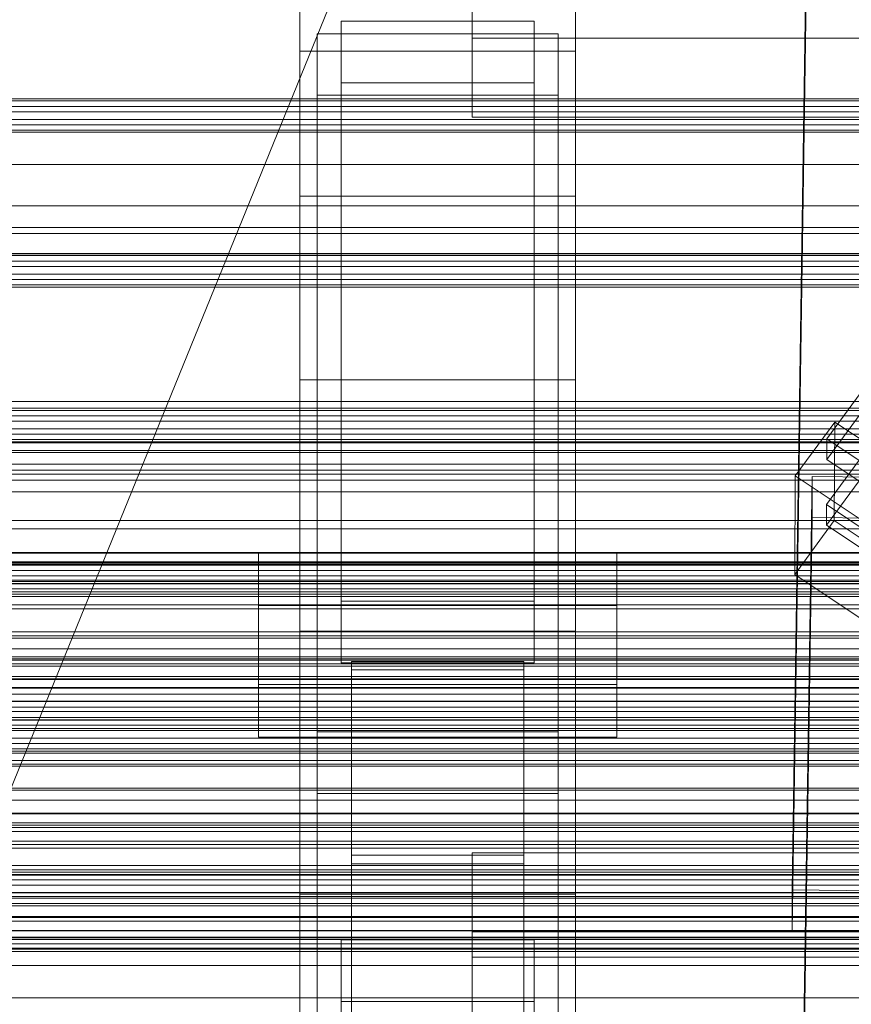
# Model space of a CAD drawing. Header units: millimetres. Extents: x -4738 to 65662, y -68080 to 6847.
# Tile 335 of 656: x -491 to -370, y -33026 to -32883. Entities that reach past the tile are written whole.
import ezdxf

# ---------------------------------------------------------------- set-up
doc = ezdxf.new("R2010")
doc.units = ezdxf.units.MM
for name, color, linetype, lineweight in [('frontal_C02', 7, 'Continuous', 0), ('frontal_C03', 7, 'Continuous', 0), ('frontal_C03-dry', 7, 'Continuous', 0), ('frontal_dosificador', 7, 'Continuous', 0), ('frontal_secador', 7, 'Continuous', 0)]:
    doc.layers.add(name, color=color, linetype=linetype, lineweight=lineweight)

msp = doc.modelspace()

# ---------------------------------------------------------------- linework, layer by layer
at = {"layer": 'frontal_C02'}
for p, q in [((-450, -32908.309), (-450, -32748.851)), ((-410, -32908.309), (-410, -32748.851)), ((-378.512, -33009.014), (-375.644, -32815.609)), ((-378.512, -33014.976), (-375.644, -32821.571)), ((-450, -32870.127), (-450, -32908.309)), ((-450, -32971.464), (-450, -32870.127)), ((-425, -32885.412), (-425, -32870.271)), ((-410, -32908.309), (-410, -32870.127)), ((-410, -32870.127), (-410, -32971.464)), ((-444, -32891.857), (-444, -32882.916)), ((-444, -32882.916), (-416, -32882.916)), ((-444, -32967.11), (-444, -32882.916)), ((-425, -32881.725), (-425, -32896.866)), ((-416, -32882.916), (-416, -32891.857)), ((-416, -32882.916), (-416, -32967.11)), ((-447.5, -32893.688), (-447.5, -32884.747)), ((-447.5, -32884.747), (-412.5, -32884.747)), ((-447.5, -33066.111), (-447.5, -32884.747)), ((425, -32885.412), (-425, -32885.412)), ((-425, -32885.412), (-425, -32896.866)), ((-412.5, -32884.747), (-412.5, -32893.688)), ((-412.5, -32884.747), (-412.5, -33066.111)), ((-410, -32887.261), (-450, -32887.261)), ((-450, -32887.261), (-450, -32934.988)), ((-450, -33046.718), (-450, -32887.261)), ((-410, -32934.988), (-410, -32887.261)), ((-410, -32887.261), (-410, -33046.718)), ((-416, -32891.857), (-444, -32891.857)), ((-444, -32891.857), (-444, -32976.052)), ((-416, -32976.052), (-416, -32891.857)), ((-412.5, -32893.688), (-447.5, -32893.688)), ((-447.5, -33075.053), (-447.5, -32893.688)), ((-412.5, -33075.053), (-412.5, -32893.688)), ((-425, -32896.866), (425, -32896.866)), ((-373.501, -32943.572), (-345.969, -32906.049)), ((-450, -32908.309), (-410, -32908.309)), ((-450, -33009.646), (-450, -32908.309)), ((-410, -33009.646), (-410, -32908.309)), ((-345.981, -32909.03), (-373.513, -32946.552)), ((-373.539, -32953.109), (-346.008, -32915.587)), ((-346.02, -32918.568), (-373.551, -32956.09)), ((-450, -32934.988), (-410, -32934.988)), ((-450, -33094.446), (-450, -32934.988)), ((-410, -33094.446), (-410, -32934.988)), ((-378.086, -32948.931), (-372.35, -32941.114)), ((-372.408, -32955.421), (-372.35, -32941.114)), ((-372.35, -32941.114), (-360.882, -32948.783)), ((-373.501, -32943.572), (-373.513, -32946.552)), ((-362.033, -32951.241), (-373.501, -32943.572)), ((-373.513, -32946.552), (-362.045, -32954.221)), ((-378.512, -33142.405), (-375.644, -32949)), ((-378.086, -32948.931), (-378.143, -32963.238)), ((-366.618, -32956.601), (-378.086, -32948.931)), ((-375.644, -32954.961), (-375.644, -32949)), ((-375.644, -32949), (-357.646, -32949.243)), ((-373.539, -32953.109), (-373.551, -32956.09)), ((-362.071, -32960.779), (-373.539, -32953.109)), ((-378.512, -33148.366), (-375.644, -32954.961)), ((-372.408, -32955.421), (-378.143, -32963.238)), ((-357.646, -32955.204), (-375.644, -32954.961)), ((-360.939, -32963.09), (-372.408, -32955.421)), ((-373.551, -32956.09), (-362.083, -32963.759)), ((-456, -32979.21), (-456, -32960.134)), ((-456, -32960.134), (-404, -32960.134)), ((-456, -32967.771), (-456, -32960.134)), ((-404, -32960.134), (-404, -32979.21)), ((-404, -32960.134), (-404, -32967.771)), ((-378.143, -32963.238), (-366.675, -32970.907)), ((-416, -32967.11), (-444, -32967.11)), ((-444, -32967.11), (-444, -32976.052)), ((-416, -32976.052), (-416, -32967.11)), ((-404, -32967.771), (-456, -32967.771)), ((-456, -32967.771), (-456, -32986.846)), ((-404, -32986.846), (-404, -32967.771)), ((-410, -32971.464), (-450, -32971.464)), ((-450, -32971.464), (-450, -33009.646)), ((-450, -33329.126), (-450, -32971.464)), ((-410, -33009.646), (-410, -32971.464)), ((-410, -32971.464), (-410, -33329.126)), ((-444, -32976.052), (-416, -32976.052)), ((-442.5, -33005.235), (-442.5, -32975.875)), ((-442.5, -32975.875), (-417.5, -32975.875)), ((-442.5, -32975.875), (-442.5, -33055.902)), ((-417.5, -32977.112), (-442.5, -32977.112)), ((-442.5, -32977.112), (-442.5, -33003.998)), ((-442.5, -33516.139), (-442.5, -32977.112)), ((-417.5, -32975.875), (-417.5, -33005.235)), ((-417.5, -33055.902), (-417.5, -32975.875)), ((-417.5, -33003.998), (-417.5, -32977.112)), ((-417.5, -32977.112), (-417.5, -33516.139)), ((-404, -32979.21), (-456, -32979.21)), ((-456, -32979.21), (-456, -32986.846)), ((-404, -32986.846), (-404, -32979.21)), ((-456, -32986.846), (-404, -32986.846)), ((-447.5, -32995.026), (-447.5, -32986.084)), ((-447.5, -32986.084), (-412.5, -32986.084)), ((-447.5, -33167.449), (-447.5, -32986.084)), ((-412.5, -32986.084), (-412.5, -32995.026)), ((-412.5, -32986.084), (-412.5, -33167.449)), ((-412.5, -32995.026), (-447.5, -32995.026)), ((-447.5, -33176.39), (-447.5, -32995.026)), ((-412.5, -33176.39), (-412.5, -32995.026)), ((-442.5, -33003.998), (-417.5, -33003.998)), ((-442.5, -33543.024), (-442.5, -33003.998)), ((-425, -33018.802), (-425, -33003.661)), ((-425, -33003.661), (425, -33003.661)), ((-425, -33015.116), (-425, -33003.661)), ((-417.5, -33543.024), (-417.5, -33003.998)), ((-417.5, -33005.235), (-442.5, -33005.235)), ((-442.5, -33005.235), (-442.5, -33085.262)), ((-417.5, -33005.235), (-417.5, -33085.262)), ((-450, -33009.646), (-410, -33009.646)), ((-450, -33367.308), (-450, -33009.646)), ((-410, -33367.308), (-410, -33009.646)), ((-360.514, -33009.258), (-378.512, -33009.014)), ((-378.512, -33009.014), (-378.512, -33014.976)), ((425, -33015.116), (-425, -33015.116)), ((-425, -33015.116), (-425, -33030.257)), ((-378.512, -33014.976), (-360.514, -33015.219)), ((-444, -33025.248), (-444, -33016.306)), ((-444, -33016.306), (-416, -33016.306)), ((-444, -33101.233), (-444, -33016.306)), ((-416, -33016.306), (-416, -33025.248)), ((-416, -33016.306), (-416, -33101.233)), ((425, -33018.802), (-425, -33018.802)), ((-425, -33018.802), (-425, -33030.257)), ((-416, -33025.248), (-444, -33025.248)), ((-444, -33025.248), (-444, -33110.175)), ((-416, -33110.175), (-416, -33025.248))]:
    msp.add_line(p, q, dxfattribs=at)
at = {"layer": 'frontal_C03'}
for p, q in [((1250, -32894.186), (-1250, -32894.186)), ((1250, -32894.503), (-1250, -32894.503)), ((1250, -32895.297), (-1250, -32895.297)), ((-1250, -32896.061), (1250, -32896.061)), ((1250, -32897.184), (-1250, -32897.184)), ((1250, -32897.948), (-1250, -32897.948)), ((1250, -32898.742), (-1250, -32898.742)), ((1250, -32899.058), (-1250, -32899.058)), ((1250, -32916.644), (-1250, -32916.644)), ((1250, -32916.96), (-1250, -32916.96)), ((1250, -32917.754), (-1250, -32917.754)), ((-1250, -32918.518), (1250, -32918.518)), ((1250, -32919.641), (-1250, -32919.641)), ((1250, -32920.405), (-1250, -32920.405)), ((1250, -32921.199), (-1250, -32921.199)), ((1250, -32921.516), (-1250, -32921.516)), ((1250, -32939.101), (-1250, -32939.101)), ((1250, -32939.418), (-1250, -32939.418)), ((1250, -32940.212), (-1250, -32940.212)), ((-1250, -32940.976), (1250, -32940.976)), ((1250, -32942.099), (-1250, -32942.099)), ((1250, -32942.863), (-1250, -32942.863)), ((1250, -32943.657), (-1250, -32943.657)), ((1250, -32943.974), (-1250, -32943.974)), ((1250, -32945.245), (-1250, -32945.245)), ((1250, -32945.539), (-1250, -32945.539)), ((1250, -32948.704), (-1250, -32948.704)), ((1250, -32949.542), (-1250, -32949.542)), ((1250, -32955.391), (-1250, -32955.391)), ((1250, -32956.644), (-1250, -32956.644)), ((1496, -32960.038), (-1496, -32960.038)), ((1496, -32960.156), (-1496, -32960.156)), ((1496, -32961.422), (-1496, -32961.422)), ((1496, -32961.757), (-1496, -32961.757)), ((1250, -32961.559), (-1250, -32961.559)), ((1250, -32961.875), (-1250, -32961.875)), ((1250, -32962.669), (-1250, -32962.669)), ((1496, -32964.096), (-1496, -32964.096)), ((-1250, -32963.434), (1250, -32963.434)), ((-1250, -32964.286), (1250, -32964.286)), ((1496, -32964.598), (-1496, -32964.598)), ((1250, -32964.556), (-1250, -32964.556)), ((1250, -32965.321), (-1250, -32965.321)), ((1250, -32965.765), (-1250, -32965.765)), ((1250, -32966.115), (-1250, -32966.115)), ((1250, -32966.431), (-1250, -32966.431)), ((-1496, -32967.655), (1496, -32967.655)), ((1496, -32968.246), (-1496, -32968.246)), ((1496, -32971.555), (-1496, -32971.555)), ((1496, -32972.146), (-1496, -32972.146)), ((1250, -32974.036), (-1250, -32974.036)), ((1496, -32975.203), (-1496, -32975.203)), ((1496, -32975.704), (-1496, -32975.704)), ((1250, -32975.515), (-1250, -32975.515)), ((1250, -32976.203), (-1250, -32976.203)), ((1250, -32976.579), (-1250, -32976.579)), ((1496, -32978.044), (-1496, -32978.044)), ((1496, -32978.379), (-1496, -32978.379)), ((1496, -32979.645), (-1496, -32979.645)), ((1496, -32979.763), (-1496, -32979.763)), ((1250, -32980.631), (-1250, -32980.631)), ((1250, -32981.703), (-1250, -32981.703)), ((1250, -32983.156), (-1250, -32983.156)), ((1250, -32984.017), (-1250, -32984.017)), ((1250, -32984.333), (-1250, -32984.333)), ((1250, -32984.41), (-1250, -32984.41)), ((1250, -32985.127), (-1250, -32985.127)), ((-1250, -32985.891), (1250, -32985.891)), ((1250, -32987.014), (-1250, -32987.014)), ((1250, -32987.778), (-1250, -32987.778)), ((1250, -32988.572), (-1250, -32988.572)), ((1250, -32988.889), (-1250, -32988.889)), ((1250, -32989.189), (-1250, -32989.189)), ((1250, -32990.259), (-1250, -32990.259)), ((1250, -32990.794), (-1250, -32990.794)), ((1250, -32991.096), (-1250, -32991.096)), ((1250, -32994.262), (-1250, -32994.262)), ((1250, -32994.556), (-1250, -32994.556)), ((1496, -32997.899), (-1496, -32997.899)), ((1496, -32998.017), (-1496, -32998.017)), ((1496, -32999.283), (-1496, -32999.283)), ((1496, -32999.618), (-1496, -32999.618)), ((-1250, -33000.575), (1250, -33000.575)), ((1496, -33001.958), (-1496, -33001.958)), ((1496, -33002.459), (-1496, -33002.459)), ((1250, -33002.468), (-1250, -33002.468)), ((-1496, -33005.516), (1496, -33005.516)), ((1496, -33006.107), (-1496, -33006.107)), ((1250, -33006.474), (-1250, -33006.474)), ((1250, -33006.791), (-1250, -33006.791)), ((1250, -33007.585), (-1250, -33007.585)), ((-1250, -33008.349), (1250, -33008.349)), ((1496, -33009.416), (-1496, -33009.416)), ((1496, -33010.007), (-1496, -33010.007)), ((1250, -33009.472), (-1250, -33009.472)), ((1250, -33010.236), (-1250, -33010.236)), ((1250, -33011.03), (-1250, -33011.03)), ((1250, -33011.346), (-1250, -33011.346)), ((1496, -33013.064), (-1496, -33013.064)), ((1496, -33013.566), (-1496, -33013.566)), ((1250, -33013.055), (-1250, -33013.055)), ((1250, -33014.948), (-1250, -33014.948)), ((1496, -33015.905), (-1496, -33015.905)), ((1496, -33016.24), (-1496, -33016.24)), ((1496, -33017.506), (-1496, -33017.506)), ((1496, -33017.624), (-1496, -33017.624)), ((1250, -33024.73), (-1250, -33024.73))]:
    msp.add_line(p, q, dxfattribs=at)
at = {"layer": 'frontal_C03-dry'}
for p, q in [((-1250, -32903.75), (1250, -32903.75)), ((1250, -32909.75), (-1250, -32909.75)), ((1290, -32912.875), (-1290, -32912.875)), ((1250, -32913.75), (-1250, -32913.75)), ((-1290, -32916.875), (1290, -32916.875)), ((-1250, -32938.125), (1250, -32938.125)), ((1250, -32944.125), (-1250, -32944.125)), ((1290, -32947.25), (-1290, -32947.25)), ((1250, -32948.125), (-1250, -32948.125)), ((-1290, -32951.25), (1290, -32951.25)), ((-1250, -32972.5), (1250, -32972.5)), ((1250, -32978.5), (-1250, -32978.5)), ((1290, -32981.625), (-1290, -32981.625)), ((1250, -32982.5), (-1250, -32982.5)), ((-1290, -32985.625), (1290, -32985.625)), ((-1250, -33006.875), (1250, -33006.875)), ((1250, -33012.875), (-1250, -33012.875)), ((1290, -33016), (-1290, -33016)), ((1250, -33016.875), (-1250, -33016.875)), ((-1290, -33020), (1290, -33020))]:
    msp.add_line(p, q, dxfattribs=at)
at = {"layer": 'frontal_dosificador'}
msp.add_line((-820, -33800), (-250, -32400), dxfattribs=at)
at = {"layer": 'frontal_secador'}
for p, q in [((1300, -32996), (-1300, -32996)), ((-1400, -33000), (1400, -33000)), ((-1380, -33000), (1380, -33000)), ((-1300, -33000), (1300, -33000)), ((-1380, -33003), (1380, -33003)), ((-1265, -33015), (1265, -33015)), ((-1300, -33016), (1300, -33016)), ((-1265, -33018), (1265, -33018)), ((1300, -33020), (-1300, -33020))]:
    msp.add_line(p, q, dxfattribs=at)

doc.saveas('drawing.dxf')
